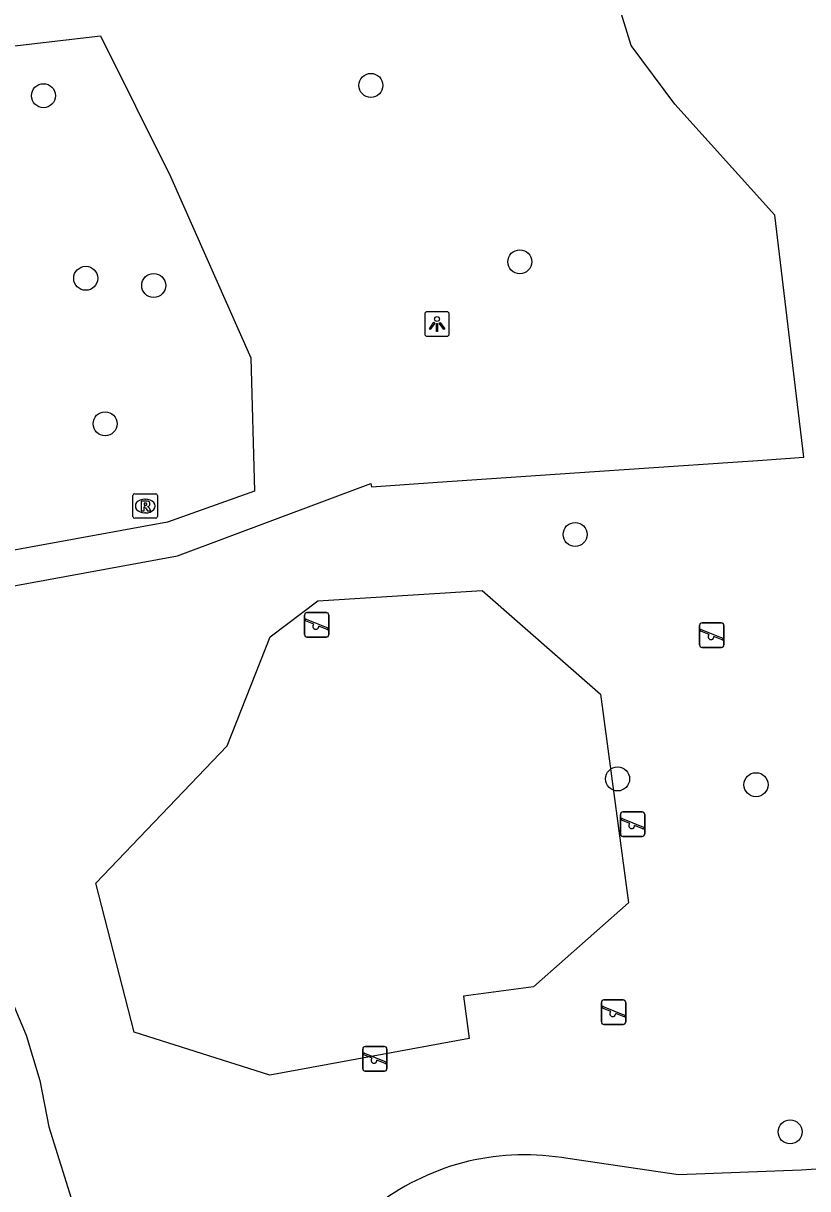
# Model space of a CAD drawing. Extents: x 160732 to 162105, y 387428 to 388479.
# Drawn here: x 160890.59 to 160922.55, y 387551.51 to 387598.99 of the extents above; entities that cross this region are included whole.
import ezdxf

# ---------------------------------------------------------------- set-up
doc = ezdxf.new("R2010")
doc.units = 0
for name, color, linetype in [('IMGEO_Boom', 7, 'Continuous'), ('IMGEO_Groenvoorziening', 7, 'Continuous'), ('IMGEO_Lichtpunt', 7, 'Continuous'), ('IMGEO_Rioolput', 7, 'Continuous'), ('IMGEO_Speelvoorziening', 7, 'Continuous'), ('IMGEO_Voetpad_open', 7, 'Continuous')]:
    doc.layers.add(name, color=color, linetype=linetype)

msp = doc.modelspace()

# ---------------------------------------------------------------- linework, layer by layer
at = {"layer": 'IMGEO_Boom'}
for centre in [(160904.75, 387596.458), (160891.408, 387596.038), (160910.818, 387589.271), (160893.131, 387588.6), (160895.9, 387588.309), (160893.921, 387582.672), (160913.074, 387578.163), (160914.804, 387568.205), (160920.443, 387567.97), (160921.833, 387553.826)]:
    msp.add_circle(centre, 0.489, dxfattribs=at)
at = {"layer": 'IMGEO_Groenvoorziening'}
for points in [[(160914.102, 387571.661), (160915.251, 387563.161), (160911.375, 387559.732), (160908.526, 387559.357), (160908.754, 387557.626), (160900.63, 387556.135), (160895.102, 387557.892), (160893.543, 387563.964), (160898.894, 387569.558), (160900.652, 387573.996), (160902.59, 387575.464), (160909.291, 387575.886), (160914.102, 387571.661)], [(160885.073, 387565.72), (160885.251, 387565.579), (160886.658, 387564.263), (160887.92, 387562.807), (160889.023, 387561.227), (160889.954, 387559.541), (160890.705, 387557.766), (160891.265, 387555.923), (160891.63, 387554.031), (160893.021, 387549.569), (160893.725, 387546.052)]]:
    msp.add_lwpolyline(points, dxfattribs=at)
at = {"layer": 'IMGEO_Lichtpunt'}
for p, q in [((160907.85, 387587.237), (160907.042, 387587.237)), ((160907.85, 387587.237), (160907.042, 387587.237)), ((160906.948, 387587.142), (160906.948, 387586.335)), ((160906.948, 387587.142), (160906.948, 387586.335)), ((160907.944, 387586.335), (160907.944, 387587.142)), ((160907.944, 387586.335), (160907.944, 387587.142)), ((160907.042, 387586.241), (160907.85, 387586.241)), ((160907.042, 387586.241), (160907.85, 387586.241))]:
    msp.add_line(p, q, dxfattribs=at)
for points in [[(160907.322, 387586.806), (160907.361, 387586.778), (160907.173, 387586.516), (160907.135, 387586.543), (160907.322, 387586.806)], [(160907.424, 387586.758), (160907.471, 387586.758), (160907.471, 387586.436), (160907.424, 387586.436), (160907.424, 387586.758)], [(160907.534, 387586.778), (160907.572, 387586.805), (160907.759, 387586.543), (160907.72, 387586.515), (160907.534, 387586.778)]]:
    msp.add_lwpolyline(points, dxfattribs=at)
msp.add_circle((160907.447, 387586.94), 0.0994, dxfattribs=at)
for centre, start, end in [((160907.042, 387587.142), 90, 180), ((160907.042, 387587.142), 90, 180), ((160907.85, 387587.142), 0, 90), ((160907.85, 387587.142), 0, 90), ((160907.042, 387586.335), 180, 270), ((160907.042, 387586.335), 180, 270), ((160907.85, 387586.335), 270, 0), ((160907.85, 387586.335), 270, 360)]:
    msp.add_arc(centre, 0.0946, start, end, dxfattribs=at)
at = {"layer": 'IMGEO_Rioolput'}
for p, q in [((160895.053, 387578.896), (160895.053, 387579.748)), ((160895.128, 387579.822), (160895.98, 387579.822)), ((160895.541, 387579.602), (160895.566, 387579.602)), ((160896.054, 387579.748), (160896.054, 387578.896)), ((160895.98, 387578.822), (160895.128, 387578.822)), ((160895.564, 387579.042), (160895.539, 387579.042))]:
    msp.add_line(p, q, dxfattribs=at)
for points in [[(160895.053, 387578.896), (160895.053, 387579.748)], [(160895.128, 387579.822), (160895.98, 387579.822)], [(160896.054, 387579.748), (160896.054, 387578.896)], [(160895.642, 387579.52), (160895.39, 387579.522), (160895.39, 387579.122)], [(160895.39, 387579.122), (160895.514, 387579.122), (160895.514, 387579.284), (160895.525, 387579.284)], [(160895.568, 387579.441), (160895.514, 387579.441), (160895.514, 387579.36)], [(160895.514, 387579.36), (160895.566, 387579.36)], [(160895.572, 387579.255), (160895.643, 387579.122), (160895.783, 387579.122), (160895.718, 387579.248)], [(160895.98, 387578.822), (160895.128, 387578.822)]]:
    msp.add_lwpolyline(points, dxfattribs=at)
for centre, radius, start, end in [((160895.13, 387579.746), 0.0765, 91.552, 178.448), ((160895.13, 387579.746), 0.0765, 91.552, 178.448), ((160895.978, 387579.746), 0.0765, 1.552, 88.448), ((160895.978, 387579.746), 0.0765, 1.552, 88.448), ((160895.524, 387579.231), 0.0533, 26.0293, 88.6989), ((160895.55, 387579.549), 0.19, 274.7715, 282.9687), ((160895.574, 387579.345), 0.0964, 77.0061, 93.1865), ((160895.588, 387579.402), 0.0378, 276.6634, 79.6772), ((160895.641, 387579.41), 0.109, 350.3612, 89.416), ((160895.639, 387579.41), 0.112, 277.5842, 350.9817), ((160895.623, 387579.195), 0.108, 29.5134, 73.7905), ((160895.13, 387578.898), 0.0765, 181.552, 268.448), ((160895.13, 387578.898), 0.0765, 181.552, 268.448), ((160895.978, 387578.898), 0.0765, 271.552, 358.448), ((160895.978, 387578.898), 0.0765, 271.552, 358.448)]:
    msp.add_arc(centre, radius, start, end, dxfattribs=at)
for centre, major_axis, ratio, start_param, end_param in [((160895.54, 387579.322), (-0.387, 0.002), 0.722429, 4.712389, 7.853982), ((160895.565, 387579.322), (-0.39, 0.002), 0.717154, 1.570796, 4.712389)]:
    msp.add_ellipse(centre, major_axis=major_axis, ratio=ratio, start_param=start_param, end_param=end_param, dxfattribs=at)
at = {"layer": 'IMGEO_Speelvoorziening'}
for p, q in [((160902.047, 387574.082), (160902.047, 387574.882)), ((160902.047, 387574.882), (160902.047, 387574.082)), ((160902.147, 387574.982), (160902.937, 387574.982)), ((160902.937, 387574.982), (160902.147, 387574.982)), ((160903.037, 387574.882), (160903.037, 387574.082)), ((160903.037, 387574.082), (160903.037, 387574.882)), ((160902.43, 387574.51), (160902.091, 387574.647)), ((160902.116, 387574.707), (160902.992, 387574.354)), ((160902.968, 387574.294), (160902.628, 387574.431)), ((160918.145, 387573.662), (160918.145, 387574.462)), ((160918.145, 387574.462), (160918.145, 387573.662)), ((160918.245, 387574.562), (160919.035, 387574.562)), ((160919.035, 387574.562), (160918.245, 387574.562)), ((160919.135, 387574.462), (160919.135, 387573.662)), ((160919.135, 387573.662), (160919.135, 387574.462)), ((160902.937, 387573.982), (160902.147, 387573.982)), ((160902.147, 387573.982), (160902.937, 387573.982)), ((160918.528, 387574.09), (160918.189, 387574.227)), ((160918.214, 387574.287), (160919.09, 387573.934)), ((160919.066, 387573.874), (160918.726, 387574.011)), ((160919.035, 387573.562), (160918.245, 387573.562)), ((160918.245, 387573.562), (160919.035, 387573.562)), ((160914.917, 387565.962), (160914.917, 387566.762)), ((160914.917, 387566.762), (160914.917, 387565.962)), ((160915.017, 387566.862), (160915.807, 387566.862)), ((160915.807, 387566.862), (160915.017, 387566.862)), ((160915.907, 387566.762), (160915.907, 387565.962)), ((160915.907, 387565.962), (160915.907, 387566.762)), ((160915.3, 387566.39), (160914.961, 387566.527)), ((160914.986, 387566.587), (160915.862, 387566.234)), ((160915.838, 387566.174), (160915.498, 387566.311)), ((160915.807, 387565.862), (160915.017, 387565.862)), ((160915.017, 387565.862), (160915.807, 387565.862)), ((160914.244, 387559.203), (160915.034, 387559.203)), ((160915.034, 387559.203), (160914.244, 387559.203)), ((160914.144, 387558.303), (160914.144, 387559.103)), ((160914.144, 387559.103), (160914.144, 387558.303)), ((160914.527, 387558.731), (160914.188, 387558.868)), ((160914.213, 387558.928), (160915.089, 387558.575)), ((160915.134, 387559.103), (160915.134, 387558.303)), ((160915.134, 387558.303), (160915.134, 387559.103)), ((160915.034, 387558.203), (160914.244, 387558.203)), ((160914.244, 387558.203), (160915.034, 387558.203)), ((160915.065, 387558.515), (160914.725, 387558.652)), ((160904.517, 387557.302), (160905.307, 387557.302)), ((160905.307, 387557.302), (160904.517, 387557.302)), ((160904.417, 387556.402), (160904.417, 387557.202)), ((160904.417, 387557.202), (160904.417, 387556.402)), ((160904.8, 387556.83), (160904.461, 387556.967)), ((160904.486, 387557.027), (160905.362, 387556.674)), ((160905.407, 387557.202), (160905.407, 387556.402)), ((160905.407, 387556.402), (160905.407, 387557.202)), ((160905.338, 387556.614), (160904.998, 387556.751)), ((160905.307, 387556.302), (160904.517, 387556.302)), ((160904.517, 387556.302), (160905.307, 387556.302))]:
    msp.add_line(p, q, dxfattribs=at)
for centre, radius, start, end in [((160902.147, 387574.882), 0.1, 90, 180), ((160902.147, 387574.882), 0.1, 90, 180), ((160902.937, 387574.882), 0.1, 0, 90), ((160902.937, 387574.882), 0.1, 360, 90), ((160902.104, 387574.677), 0.0327, 68.078, 248.078), ((160902.509, 387574.42), 0.12, 130.9928, 5.1632), ((160902.98, 387574.324), 0.0327, 248.078, 68.078), ((160918.245, 387574.462), 0.1, 90, 180), ((160918.245, 387574.462), 0.1, 90, 180), ((160919.035, 387574.462), 0.1, 0, 90), ((160919.035, 387574.462), 0.1, 360, 90), ((160902.147, 387574.082), 0.1, 180, 270), ((160902.147, 387574.082), 0.1, 180, 270), ((160902.937, 387574.082), 0.1, 270, 0), ((160902.937, 387574.082), 0.1, 270, 0), ((160918.202, 387574.257), 0.0327, 68.078, 248.078), ((160918.607, 387574), 0.12, 130.9928, 5.1632), ((160919.078, 387573.904), 0.0327, 248.078, 68.078), ((160918.245, 387573.662), 0.1, 180, 270), ((160918.245, 387573.662), 0.1, 180, 270), ((160919.035, 387573.662), 0.1, 270, 0), ((160919.035, 387573.662), 0.1, 270, 0), ((160915.017, 387566.762), 0.1, 90, 180), ((160915.017, 387566.762), 0.1, 90, 180), ((160915.807, 387566.762), 0.1, 0, 90), ((160915.807, 387566.762), 0.1, 360, 90), ((160914.974, 387566.557), 0.0327, 68.078, 248.078), ((160915.379, 387566.3), 0.12, 130.9928, 5.1632), ((160915.017, 387565.962), 0.1, 180, 270), ((160915.017, 387565.962), 0.1, 180, 270), ((160915.807, 387565.962), 0.1, 270, 0), ((160915.807, 387565.962), 0.1, 270, 0), ((160915.85, 387566.204), 0.0327, 248.078, 68.078), ((160914.244, 387559.103), 0.1, 90, 180), ((160914.244, 387559.103), 0.1, 90, 180), ((160915.034, 387559.103), 0.1, 0, 90), ((160915.034, 387559.103), 0.1, 360, 90), ((160914.201, 387558.898), 0.0327, 68.078, 248.078), ((160914.606, 387558.641), 0.12, 130.9928, 5.1632), ((160914.244, 387558.303), 0.1, 180, 270), ((160914.244, 387558.303), 0.1, 180, 270), ((160915.034, 387558.303), 0.1, 270, 0), ((160915.034, 387558.303), 0.1, 270, 0), ((160915.077, 387558.545), 0.0327, 248.078, 68.078), ((160904.517, 387557.202), 0.1, 90, 180), ((160904.517, 387557.202), 0.1, 90, 180), ((160905.307, 387557.202), 0.1, 0, 90), ((160905.307, 387557.202), 0.1, 360, 90), ((160904.474, 387556.997), 0.0327, 68.078, 248.078), ((160904.879, 387556.74), 0.12, 130.9928, 5.1632), ((160904.517, 387556.402), 0.1, 180, 270), ((160904.517, 387556.402), 0.1, 180, 270), ((160905.307, 387556.402), 0.1, 270, 0), ((160905.307, 387556.402), 0.1, 270, 0), ((160905.35, 387556.644), 0.0327, 248.078, 68.078)]:
    msp.add_arc(centre, radius, start, end, dxfattribs=at)
at = {"layer": 'IMGEO_Voetpad_open'}
for points in [[(160885.073, 387565.72), (160885.249, 387568.029), (160885.33, 387569.898), (160885.271, 387573.423), (160889.303, 387575.915), (160896.875, 387577.29), (160904.748, 387580.246), (160904.771, 387580.111), (160907.462, 387580.294), (160913.06, 387580.675), (160919.5, 387581.113), (160920.514, 387581.182), (160922.393, 387581.31), (160922.096, 387583.797), (160921.213, 387591.172), (160917.135, 387595.695), (160915.354, 387598.083), (160913.958, 387602.627)], [(160889.288, 387597.96), (160893.739, 387598.484), (160896.589, 387592.745), (160899.859, 387585.355), (160900.006, 387579.926), (160896.469, 387578.661), (160889.002, 387577.302), (160885.053, 387577.611), (160884.79, 387578.946), (160883.962, 387581.582)], [(160966.825, 387556.763), (160958.867, 387556.421), (160947.358, 387554.958), (160926.751, 387552.568), (160922.289, 387552.26), (160917.291, 387552.074), (160912.78, 387552.735)]]:
    msp.add_lwpolyline(points, dxfattribs=at)
msp.add_arc((160911.015, 387543.01), 9.884, 79.7111, 126.9868, dxfattribs=at)

doc.saveas('drawing.dxf')
